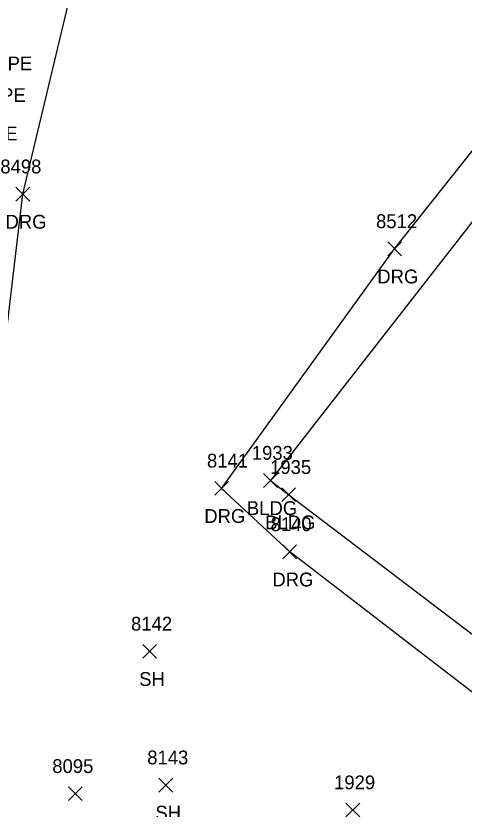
# Model space of a CAD drawing. Extents: x 1769141 to 1770911, y 735471 to 741449.
# Drawn here: x 1770324.8 to 1770389.7, y 736769.4 to 736884.2 of the extents above; entities that cross this region are included whole.
import ezdxf

# ---------------------------------------------------------------- set-up
doc = ezdxf.new("R2010")
doc.units = 0
for name, color, linetype in [('L_A', 7, 'Continuous'), ('L_I', 7, 'Continuous'), ('L_TIC', 7, 'Continuous'), ('LBC', 7, 'Continuous'), ('R_A', 7, 'Continuous'), ('R_C', 7, 'Continuous'), ('R_I', 7, 'Continuous'), ('R_TIC', 7, 'Continuous'), ('RDG', 7, 'Continuous')]:
    doc.layers.add(name, color=color, linetype=linetype)

msp = doc.modelspace()

# ---------------------------------------------------------------- linework, layer by layer
at = {"layer": 'L_TIC'}
for points in [[(1770360.68, 736816), (1770362.68, 736818)], [(1770362.68, 736816), (1770360.68, 736818)], [(1770363.33, 736813.94), (1770365.33, 736815.94)], [(1770365.33, 736813.94), (1770363.33, 736815.94)], [(1770343.17, 736791.27), (1770345.17, 736793.27)], [(1770345.17, 736791.27), (1770343.17, 736793.27)], [(1770345.52, 736771.92), (1770347.52, 736773.92)], [(1770347.52, 736771.92), (1770345.52, 736773.92)], [(1770332.4, 736770.67), (1770334.4, 736772.67)], [(1770334.4, 736770.67), (1770332.4, 736772.67)], [(1770372.61, 736768.31), (1770374.61, 736770.31)], [(1770374.61, 736768.31), (1770372.61, 736770.31)]]:
    msp.add_lwpolyline(points, dxfattribs=at)
at = {"layer": 'LBC'}
for points in [[(1770448.89, 736928.77), (1770361.68, 736817)], [(1770361.68, 736817), (1770364.33, 736814.94), (1770396.32, 736790.67)]]:
    msp.add_lwpolyline(points, dxfattribs=at)
at = {"layer": 'R_TIC'}
for points in [[(1770324.8, 736857.44), (1770326.8, 736859.44)], [(1770326.8, 736857.44), (1770324.8, 736859.44)], [(1770378.67, 736849.52), (1770380.67, 736851.52)], [(1770380.67, 736849.52), (1770378.67, 736851.52)], [(1770353.61, 736814.86), (1770355.61, 736816.86)], [(1770355.61, 736814.86), (1770353.61, 736816.86)], [(1770363.47, 736805.67), (1770365.47, 736807.67)], [(1770365.47, 736805.67), (1770363.47, 736807.67)]]:
    msp.add_lwpolyline(points, dxfattribs=at)
at = {"layer": 'RDG'}
for points in [[(1770394.07, 736725), (1770386.89, 736725.24), (1770377.83, 736732.96), (1770395.15, 736759.57), (1770392.37, 736785.25), (1770364.47, 736806.67), (1770354.61, 736815.86), (1770379.67, 736850.52), (1770408.76, 736887.19), (1770450.51, 736931.64), (1770478.09, 736916.23), (1770496.02, 736905.73), (1770510.61, 736895.62), (1770530.77, 736921.81), (1770549.15, 736951.12), (1770564.36, 736977.17), (1770579.16, 737007.7), (1770548.38, 737031.9), (1770524.25, 737050.47), (1770495.39, 737066.71), (1770475.26, 737033.81), (1770455.3, 736998.51), (1770433.79, 736962.74)], [(1770321.05, 736818.77), (1770325.8, 736858.44), (1770334.35, 736894.2), (1770350.3, 736909.29), (1770357.01, 736936.47)]]:
    msp.add_lwpolyline(points, dxfattribs=at)

# ---------------------------------------------------------------- texts
at = {"layer": 'L_A'}
for s, p in [('BLDG', (1770358.27, 736812)), ('BLDG', (1770360.92, 736809.94)), ('SH', (1770342.66, 736787.27)), ('SH', (1770345.01, 736767.92))]:
    msp.add_text(s, height=2, dxfattribs=at).set_placement(p)
at = {"layer": 'L_I'}
for s, p in [('1933', (1770358.98, 736820)), ('1935', (1770361.63, 736817.94)), ('8142', (1770341.48, 736795.27)), ('8143', (1770343.83, 736775.92)), ('8095', (1770330.07, 736774.67)), ('1929', (1770370.9, 736772.31))]:
    msp.add_text(s, height=2, dxfattribs=at).set_placement(p)
at = {"layer": 'R_A'}
for p in [(1770323.29, 736853.44), (1770377.16, 736845.52), (1770352.09, 736810.86), (1770361.96, 736801.67)]:
    msp.add_text('DRG', height=2, dxfattribs=at).set_placement(p)
at = {"layer": 'R_C'}
for p in [(1770311.85, 736876.35), (1770310.9, 736871.77), (1770309.73, 736866.21)]:
    msp.add_text('STEEL PIPE', height=2, dxfattribs=at).set_placement(p)
at = {"layer": 'R_I'}
for s, p in [('8498', (1770322.54, 736861.44)), ('8512', (1770376.98, 736853.52)), ('8141', (1770352.48, 736818.86)), ('8140', (1770361.7, 736809.67))]:
    msp.add_text(s, height=2, dxfattribs=at).set_placement(p)

doc.saveas('drawing.dxf')
